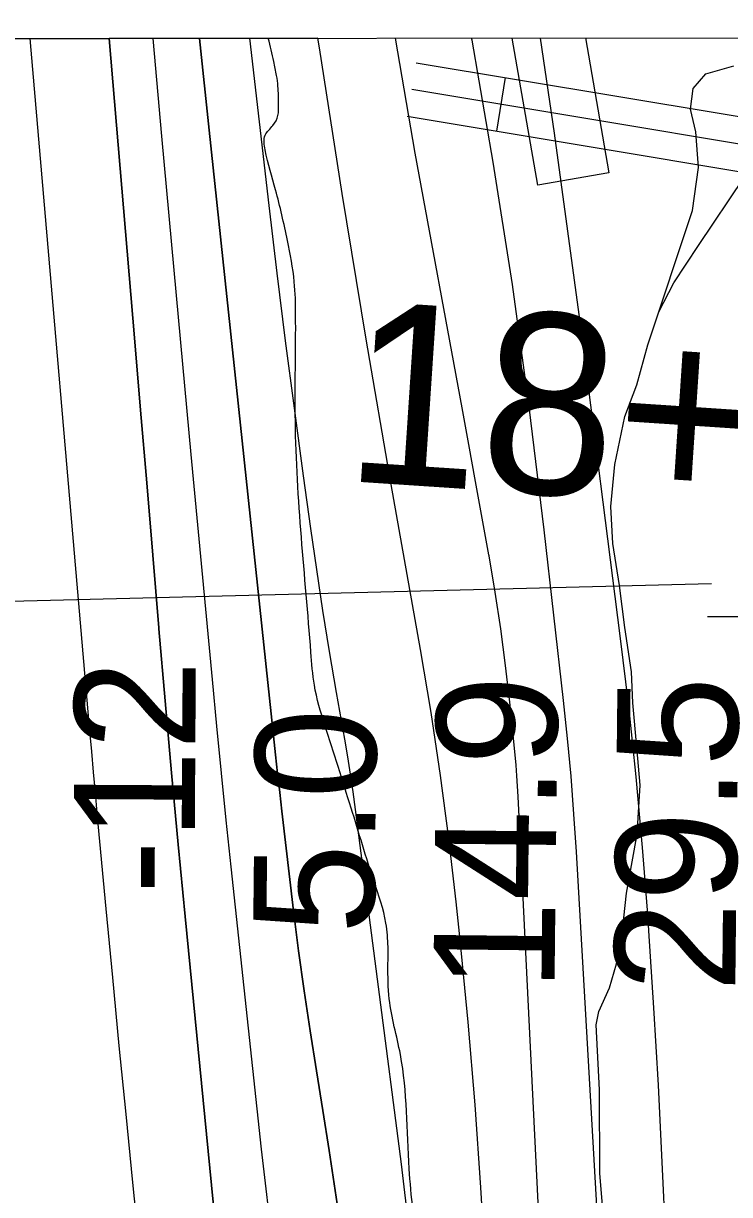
# Model space of a CAD drawing. Extents: x 3297716 to 3335574, y 688621 to 713991.
# Drawn here: x 3325137 to 3325527, y 711569 to 712216 of the extents above; entities that cross this region are included whole.
import ezdxf

# ---------------------------------------------------------------- set-up
doc = ezdxf.new("R2010")
doc.units = 0
for name, color, linetype in [('V-CHAN-DOCK', 7, 'Continuous'), ('V-GRID-FRAM', 7, 'Continuous'), ('V-RIVR-EDGE', 7, 'Continuous'), ('V-RIVR-RANG', 7, 'Continuous'), ('V-ROAD-CNTR', 7, 'Continuous'), ('V-SITE-VEGE', 7, 'Continuous'), ('V-SURV-IDEN', 7, 'Continuous'), ('V-TOPO-DPTH', 7, 'Continuous'), ('V-TOPO-MAJR', 7, 'Continuous'), ('V-TOPO-MINR', 7, 'Continuous'), ('V-TOPO-WATR', 7, 'Continuous'), ('V-UTIL-LINE', 7, 'Continuous'), ('V-WETL-SWMP', 7, 'Continuous')]:
    doc.layers.add(name, color=color, linetype=linetype)

msp = doc.modelspace()

# ---------------------------------------------------------------- linework, layer by layer
at = {"layer": 'V-CHAN-DOCK'}
msp.add_lwpolyline([(3325447.35, 712208.26), (3325460.35, 712133.62), (3325421.03, 712126.78), (3325406.85, 712208.21)], dxfattribs=at)
at = {"layer": 'V-GRID-FRAM'}
msp.add_lwpolyline([(3301838.48, 712184.22), (3333346.19, 712216.3), (3333372.64, 694031.53), (3301849.06, 693999.43), (3301838.48, 712184.22)], dxfattribs=at)
at = {"layer": 'V-RIVR-EDGE'}
msp.add_spline([(3324700.3, 701692.21), (3324707.78, 701736.4), (3324708.99, 701756.57), (3324710.58, 701771.69), (3324714.89, 701788.35), (3324722.34, 701822.07), (3324727.05, 701846.49), (3324726.7, 701860.46), (3324727.5, 701871.7), (3324731.02, 701883.32), (3324734.93, 701894.95), (3324738.07, 701910.07), (3324740.85, 701935.65), (3324742.08, 701963.57), (3324744.08, 701986.84), (3324750.35, 702014.74), (3324758.19, 702047.69), (3324765.99, 702067.83), (3324770.69, 702085.66), (3324776.59, 702119.38), (3324779, 702151.95), (3324775.93, 702165.53), (3324775.95, 702172.13), (3324776.75, 702182.21), (3324782.22, 702198.09), (3324784.57, 702207.4), (3324787.31, 702220.57), (3324790.84, 702234.91), (3324790.48, 702247.32), (3324788.58, 702261.68), (3324792.88, 702276.4), (3324795.23, 702286.48), (3324796.04, 702301.6), (3324796.1, 702322.16), (3324796.58, 702361.71), (3324797.04, 702388.47), (3324797.08, 702405.53), (3324798.28, 702420.65), (3324800.24, 702428.79), (3324800.25, 702434.22), (3324799.12, 702447.41), (3324799.13, 702452.84), (3324801.49, 702463.69), (3324801.9, 702472.61), (3324804.67, 702494.71), (3324803.17, 702516.82), (3324800.1, 702530.78), (3324799.37, 702550.18), (3324800.98, 702572.28), (3324801.8, 702588.95), (3324801.84, 702605.24), (3324799.92, 702613.39), (3324799.56, 702626.19), (3324799.61, 702646.74), (3324796.53, 702655.67), (3324796.55, 702664.2), (3324795.87, 702699.88), (3324799.07, 702741.75), (3324804.98, 702779.74), (3324812.05, 702815.01), (3324811.68, 702822.77), (3324810.22, 702858.07), (3324812.61, 702884.04), (3324819.67, 702918.15), (3324824.8, 702951.1), (3324831.5, 702996.46), (3324832.33, 703018.17), (3324835.5, 703046.86), (3324839.48, 703086.41), (3324850.1, 703144.94), (3324857.56, 703182.54), (3324864.24, 703218.2), (3324872.54, 703282.56), (3324900.83, 703429.08), (3324908.27, 703460.86), (3324916.46, 703480.61), (3324923.86, 703491.84), (3324931.26, 703505.01), (3324939.47, 703529.42), (3324949.64, 703567.01), (3324957.5, 703607.71), (3324964.97, 703649.19), (3324975.98, 703709.27), (3324982.57, 703710.03), (3324987.24, 703714.67), (3324987.29, 703735.23), (3324987.72, 703753.45), (3324992.41, 703770.12), (3324995.53, 703775.92), (3325004.46, 703777.84), (3325009.5, 703779.38), (3325011.06, 703783.64), (3325012.63, 703791.78), (3325016.97, 703820.47), (3325016.6, 703829), (3325013.93, 703846.07), (3325008.93, 703864.31), (3325004.69, 703873.24), (3325006.26, 703880.61), (3325008.99, 703887.58), (3325017.91, 703888.72), (3325028.38, 703888.31), (3325034.21, 703891.78), (3325035, 703896.82), (3325038.14, 703911.16), (3325044.39, 703929.37), (3325050.24, 703944.48), (3325054.93, 703959.21), (3325054.96, 703971.23), (3325056.93, 703984.8), (3325059.31, 704004.96), (3325061.26, 704009.61), (3325066.7, 704013.08), (3325069.03, 704017.34), (3325072.96, 704034.4), (3325083.15, 704079.75), (3325083.58, 704096.81), (3325081.31, 704118.53), (3325074.39, 704143.37), (3325068.22, 704159.67), (3325067.85, 704164.71), (3325072.94, 704185.64), (3325083.49, 704218.97), (3325091.32, 704246.87), (3325097.94, 704259.26), (3325105.32, 704263.9), (3325113.47, 704263.88), (3325125.09, 704261.52), (3325136.71, 704254.12), (3325147.54, 704241.3), (3325156.81, 704227.7), (3325159.92, 704228.86), (3325160.32, 704235.45), (3325158.78, 704241.66), (3325154.93, 704249.43), (3325146.03, 704261.08), (3325125.54, 704282.85), (3325115.1, 704298.78), (3325109.32, 704312.75), (3325105.86, 704323.62), (3325105.49, 704333.31), (3325105.52, 704342.23), (3325105.54, 704350.38), (3325117.67, 704396.5), (3325125.12, 704427.5), (3325138.44, 704482.15), (3325165.86, 704592.22), (3325178.75, 704632.52), (3325185.01, 704655.38), (3325194.42, 704694.53), (3325194.86, 704714.3), (3325191.4, 704727.5), (3325190.64, 704734.48), (3325194.56, 704751.14), (3325194.6, 704767.82), (3325194.64, 704786.05), (3325194.29, 704801.17), (3325187.35, 704813.99), (3325187.75, 704820.97), (3325189.32, 704827.56), (3325195.54, 704836.07), (3325206.82, 704846.13), (3325216.91, 704852.69), (3325227.03, 704867.41), (3325241.05, 704891.03), (3325252.36, 704914.65), (3325257.03, 704923.18), (3325257.06, 704932.87), (3325257.85, 704940.62), (3325263.31, 704951.47), (3325270.33, 704969.68), (3325273.06, 704976.65), (3325273.5, 704994.49), (3325272.74, 705001.08), (3325268.87, 705005.36), (3325263.85, 705014.68), (3325262.32, 705024.38), (3325261.98, 705041.05), (3325263.97, 705061.6), (3325273.72, 705085.24), (3325279.96, 705100.34), (3325281.94, 705115.08), (3325281.96, 705125.55), (3325280.45, 705139.51), (3325280.47, 705148.82), (3325284.02, 705172.08), (3325289.12, 705198.05), (3325292.67, 705219.76), (3325304.48, 705292.63), (3325310, 705327.13), (3325312.4, 705358.93), (3325312.45, 705379.87), (3325308.65, 705410.9), (3325306.8, 705446.2), (3325306.09, 705471.79), (3325307.72, 705505.53), (3325312.5, 705553.61), (3325315.27, 705577.25), (3325322.71, 705605.93), (3325333.67, 705648.56), (3325336.07, 705678.81), (3325335.76, 705709.83), (3325338.11, 705717.97), (3325344.33, 705722.61), (3325351.71, 705730.73), (3325354.45, 705740.81), (3325361.48, 705759.8), (3325365.38, 705767.93), (3325374.72, 705783.42), (3325382.14, 705800.46), (3325392.69, 705833.01), (3325397.79, 705857.43), (3325405.65, 705900.46), (3325409.65, 705948.15), (3325411.66, 705977.23), (3325415.64, 706019.88), (3325415.73, 706054.39), (3325416.61, 706097.05), (3325414.35, 706125.75), (3325407.46, 706162.61), (3325405.59, 706188.21), (3325405.67, 706223.11), (3325404.23, 706268.1), (3325403.6, 706324.72), (3325403.68, 706356.91), (3325406.04, 706372.8), (3325405.68, 706384.82), (3325408.6, 706464.7), (3325405.61, 706509.7), (3325405.31, 706547.7), (3325405.8, 706587.65), (3325414.09, 706646.57), (3325419.6, 706681.85), (3325425.48, 706706.65), (3325425.91, 706723.33), (3325425.55, 706735.74), (3325420.96, 706761.34), (3325415.97, 706779.58), (3325416.8, 706804.01), (3325418.06, 706840.07), (3325420.8, 706852.87), (3325429, 706876.11), (3325434.86, 706890.06), (3325437.2, 706898.59), (3325437.22, 706906.34), (3325430.7, 706932.73), (3325426.49, 706958.33), (3325428.52, 706993.62), (3325433.24, 707021.92), (3325436.36, 707027.73), (3325439.09, 707035.48), (3325443.79, 707052.91), (3325452, 707078.49), (3325452.4, 707085.86), (3325445.46, 707099.45), (3325437.35, 707116.14), (3325435.45, 707129.72), (3325434.74, 707155.71), (3325437.16, 707193.7), (3325443.57, 707277.07), (3325445.56, 707298.78), (3325449.11, 707321.65), (3325456.53, 707344.9), (3325477.62, 707403.02), (3325488.91, 707421.99), (3325492.05, 707435.56), (3325494.41, 707449.9), (3325499.99, 707510.77), (3325504.69, 707528.99), (3325510.97, 707558.44), (3325513.74, 707580.54), (3325514.6, 707615.05), (3325515.06, 707645.69), (3325512.78, 707664.31), (3325511.29, 707691.07), (3325510.62, 707731.4), (3325506.86, 707780.28), (3325505.38, 707807.04), (3325503.84, 707814.41), (3325499.6, 707822.18), (3325498.83, 707826.83), (3325499.62, 707831.87), (3325502.74, 707838.07), (3325504.7, 707846.6), (3325505.89, 707857.06), (3325504.76, 707870.25), (3325502.46, 707882.67), (3325502.1, 707894.69), (3325503.69, 707910.97), (3325508.38, 707924.92), (3325510.73, 707934.23), (3325511.16, 707950.12), (3325515.88, 707978.03), (3325517.14, 708014.49), (3325518.47, 708082.35), (3325523.26, 708136.63), (3325524.9, 708175.79), (3325523.76, 708185.49), (3325521.07, 708195.19), (3325520.7, 708202.17), (3325521.91, 708220.4), (3325524.66, 708236.29), (3325525.88, 708258), (3325524.78, 708283.99), (3325523.65, 708298.34), (3325523.69, 708311.53), (3325525.67, 708328.2), (3325527.24, 708336.72), (3325526.09, 708343.71), (3325524.97, 708360.39), (3325525, 708373.18), (3325527.36, 708384.04), (3325533.23, 708405.35), (3325534.83, 708427.45), (3325536.05, 708449.17), (3325536.49, 708470.11), (3325539.7, 708514.7), (3325540.9, 708527.88), (3325542.48, 708539.51), (3325543.3, 708557.73), (3325546.49, 708594.57), (3325546.96, 708626.36), (3325549.32, 708639.93), (3325548.17, 708644.2), (3325545.85, 708648.47), (3325545.86, 708653.51), (3325548.66, 708688.02), (3325550.73, 708740.37), (3325553.15, 708777.2), (3325553.62, 708810.55), (3325555.63, 708840.8), (3325554.12, 708855.15), (3325554.92, 708867.17), (3325554.95, 708878.03), (3325555.75, 708890.05), (3325555.01, 708903.62), (3325554.27, 708917.97), (3325554.31, 708931.93), (3325555.13, 708949.38), (3325555.55, 708965.67), (3325554.84, 708992.04), (3325554.1, 709005.23), (3325554.13, 709017.64), (3325556.49, 709028.88), (3325556.91, 709042.06), (3325555.04, 709072.71), (3325556.68, 709106.44), (3325555.98, 709137.47), (3325556.83, 709166.16), (3325556.12, 709196.02), (3325555.4, 709218.52), (3325552.35, 709238.3), (3325550.49, 709270.88), (3325549.74, 709282.13), (3325551.33, 709294.54), (3325557.56, 709306.54), (3325563.01, 709315.45), (3325564.98, 709325.53), (3325565, 709334.06), (3325557.32, 709364.72), (3325551.92, 709377.14), (3325545.73, 709382.97), (3325537.6, 709389.97), (3325534.51, 709396.18), (3325531.82, 709405.89), (3325530.68, 709414.42), (3325530.72, 709429.54), (3325531.15, 709448.16), (3325531.58, 709464.83), (3325538.64, 709496.61), (3325542.17, 709510.95), (3325542.19, 709522.2), (3325536.84, 709554.01), (3325527.22, 709584.67), (3325525.7, 709596.7), (3325525.72, 709604.46), (3325526.53, 709618.8), (3325531.21, 709629.65), (3325532.82, 709653.69), (3325533.26, 709673.08), (3325530.62, 709702.95), (3325522.99, 709752.6), (3325519.17, 709778.98), (3325515.75, 709807.3), (3325515.82, 709833.28), (3325518.26, 709880.98), (3325528.52, 709950.37), (3325530.94, 709991.08), (3325532.21, 710034.9), (3325533.92, 710097.72), (3325535.61, 710155.11), (3325530.24, 710177.62), (3325528.34, 710191.58), (3325528.37, 710205.16), (3325527.63, 710217.96), (3325519.13, 710232.33), (3325503.65, 710246.32), (3325495.15, 710257.98), (3325492.87, 710276.21), (3325489.44, 710303.37), (3325485.24, 710326.26), (3325483.8, 710372.41), (3325479.6, 710398.01), (3325474.23, 710425.56), (3325465.39, 710453.89), (3325460.8, 710481.44), (3325458.95, 710517.51), (3325460.99, 710557.06), (3325466.1, 710586.52), (3325467.31, 710604.36), (3325465.82, 710630.73), (3325464.73, 710658.66), (3325467.54, 710697.43), (3325467.24, 710735.05), (3325466.9, 710752.5), (3325466.93, 710764.91), (3325466.2, 710782.75), (3325467.78, 710796.32), (3325469.74, 710804.84), (3325470.15, 710810.66), (3325469.41, 710826.95), (3325464.45, 710858.76), (3325452.53, 710900.67), (3325442.51, 710926.68), (3325430.16, 710951.53), (3325424.01, 710972.88), (3325423.28, 710991.1), (3325424.88, 711012.43), (3325426.86, 711027.16), (3325426.88, 711034.53), (3325424.97, 711046.94), (3325415.73, 711076.05), (3325402.64, 711111.37), (3325394.19, 711146.69), (3325390.03, 711187.03), (3325385.11, 711239.01), (3325374.1, 711332.49), (3325365.36, 711405.81), (3325354.44, 711537.69), (3325349.9, 711583.07), (3325345.01, 711646.3), (3325338.88, 711676.95), (3325338.15, 711695.57), (3325338.18, 711705.65), (3325337.05, 711718.84), (3325330.51, 711741.73), (3325317.82, 711782.48), (3325303.19, 711828.28), (3325297.43, 711850.4), (3325295.54, 711868.63), (3325290.26, 711932.24), (3325286.93, 711996.24), (3325287.08, 712055.19), (3325286.35, 712073.41), (3325282.53, 712096.3), (3325276, 712124.24), (3325270.24, 712146.36), (3325270.26, 712154.5), (3325274.54, 712159.92), (3325277.27, 712165.35), (3325277.67, 712171.16), (3325277.31, 712181.63), (3325276.55, 712187.45), (3325275.01, 712195.21), (3325271.97, 712208.08)], degree=3, dxfattribs=at)
at = {"layer": 'V-ROAD-CNTR'}
msp.add_line((3325403.06, 712186.31), (3325398.13, 712156.72), dxfattribs=at)
for points in [[(3325875.41, 712211.57), (3325877.64, 712157.75), (3325864.25, 712140.62), (3325850.96, 712132.58), (3325819.53, 712125.59), (3325775.16, 712127.47), (3325641.04, 712131.48), (3325351.27, 712179.73)], [(3325353.74, 712194.53), (3325577.96, 712157.19)], [(3325348.81, 712164.93), (3325639.58, 712116.52), (3325774.61, 712112.48), (3325820.87, 712110.52), (3325858.65, 712118.93)]]:
    msp.add_lwpolyline(points, dxfattribs=at)
at = {"layer": 'V-SITE-VEGE'}
msp.add_lwpolyline([(3325458.42, 711542.87), (3325455.3, 711580.54), (3325455.15, 711626.66), (3325453.3, 711662.55), (3325454.87, 711670.04), (3325460.69, 711683.08), (3325464.63, 711696.34), (3325466.89, 711706.56), (3325470, 711735.42), (3325475.91, 711768.12), (3325477.64, 711795.06), (3325475.84, 711816.2), (3325473.52, 711840.67), (3325472.88, 711857.82), (3325469.1, 711882.28), (3325466.21, 711905.52), (3325462.52, 711928.72), (3325461.35, 711949.18), (3325463.58, 711972.49), (3325469.25, 711998.93), (3325475.87, 712016.46), (3325481.96, 712038.51), (3325506.59, 712112.94), (3325509.99, 712136.66), (3325508.51, 712156.31), (3325505.4, 712168.81), (3325506.97, 712180.23), (3325514.05, 712188.5), (3325529.53, 712192.85)], dxfattribs=at)
at = {"layer": 'V-TOPO-DPTH'}
for points in [[(3325083.3, 712207.89), (3325184, 712207.99)], [(3325233.93, 712208.04), (3325184, 712207.99), (3325197.97, 712042.52), (3325201.35, 712002.44), (3325204.72, 711962.35), (3325208.07, 711922.26), (3325211.42, 711882.17), (3325211.46, 711881.65), (3325214.86, 711841.83), (3325218.39, 711802.02), (3325222.09, 711762.23), (3325225.91, 711722.44), (3325252.31, 711453.69), (3325261.59, 711370.3), (3325272.29, 711287.11), (3325285.14, 711204.23), (3325299.42, 711121.55), (3325321.44, 711003.17), (3325325.67, 710979.81), (3325329.75, 710956.43), (3325333.6, 710933), (3325337.31, 710909.55)], [(3325184, 712207.99), (3325197.97, 712042.52), (3325201.35, 712002.44), (3325204.72, 711962.35), (3325208.07, 711922.26), (3325211.42, 711882.17), (3325211.46, 711881.65), (3325214.86, 711841.83), (3325218.39, 711802.02), (3325222.09, 711762.23), (3325225.91, 711722.44), (3325252.31, 711453.69), (3325261.59, 711370.3), (3325272.29, 711287.11), (3325285.14, 711204.23), (3325299.42, 711121.55), (3325321.44, 711003.17), (3325325.67, 710979.81), (3325329.75, 710956.43), (3325333.6, 710933), (3325337.31, 710909.55)], [(3325431.23, 710754.61), (3325392.25, 711526.98), (3325389.57, 711572.71), (3325386.4, 711618.39), (3325382.49, 711664.02), (3325378.08, 711709.61), (3325375.88, 711730.6), (3325371.83, 711765.61), (3325367.28, 711800.55), (3325361.98, 711835.38), (3325356.18, 711870.15), (3325339.95, 711961.37), (3325326.07, 712041.75), (3325312.73, 712122.22), (3325300.21, 712202.83), (3325299.42, 712208.11), (3325233.93, 712208.04)], [(3325387.35, 710796.08), (3325375.7, 710984.77), (3325368.2, 711086.59), (3325359.11, 711188.25), (3325347.61, 711289.66), (3325334.52, 711390.92), (3325312.18, 711548.93), (3325308.97, 711571.04), (3325305.65, 711593.13), (3325302.16, 711615.2), (3325298.56, 711637.25), (3325295.04, 711659.31), (3325291.73, 711681.4), (3325288.74, 711703.53), (3325285.98, 711725.7), (3325279.51, 711780.69), (3325278.31, 711791.09), (3325277.13, 711801.5), (3325275.98, 711811.91), (3325274.85, 711822.33), (3325239.2, 712157.3), (3325233.93, 712208.04)], [(3325233.93, 712208.04), (3325239.2, 712157.3), (3325274.85, 711822.33), (3325275.98, 711811.91), (3325277.13, 711801.5), (3325278.31, 711791.09), (3325279.51, 711780.69), (3325285.98, 711725.7), (3325288.74, 711703.53), (3325291.73, 711681.4), (3325295.04, 711659.31), (3325298.56, 711637.25), (3325302.16, 711615.2), (3325305.65, 711593.13), (3325308.97, 711571.04), (3325312.18, 711548.93), (3325334.52, 711390.92), (3325347.61, 711289.66), (3325359.11, 711188.25), (3325368.2, 711086.59), (3325375.7, 710984.77), (3325387.35, 710796.08)]]:
    msp.add_lwpolyline(points, dxfattribs=at)
at = {"layer": 'V-TOPO-MAJR'}
msp.add_lwpolyline([(3325523.74, 710761.2), (3325491.78, 711544), (3325489.86, 711586.67), (3325487.71, 711629.32), (3325485.2, 711671.96), (3325482.46, 711714.58), (3325481.99, 711721.39), (3325478.96, 711760.57), (3325475.47, 711799.7), (3325471.29, 711838.76), (3325466.65, 711877.78), (3325444.98, 712047.19), (3325430.22, 712155.61), (3325422.47, 712208.23)], dxfattribs=at)
at = {"layer": 'V-TOPO-MINR'}
for points in [[(3325270.8, 710897.34), (3325262.85, 710972.09), (3325254.78, 711046.82), (3325246.52, 711121.54), (3325238.15, 711196.24), (3325225.21, 711310.49), (3325218.89, 711367.2), (3325212.7, 711423.93), (3325206.73, 711480.68), (3325200.89, 711537.44), (3325197.06, 711575.36), (3325193.29, 711613.18), (3325189.56, 711651), (3325185.92, 711688.84), (3325182.33, 711726.67), (3325177.36, 711779.66), (3325176.31, 711791.01), (3325175.28, 711802.36), (3325174.27, 711813.71), (3325173.28, 711825.07), (3325140.27, 712207.94)], [(3325337.31, 710909.55), (3325333.6, 710933), (3325329.75, 710956.43), (3325325.67, 710979.81), (3325321.44, 711003.17), (3325299.42, 711121.55), (3325285.14, 711204.23), (3325272.29, 711287.11), (3325261.59, 711370.3), (3325252.31, 711453.69), (3325225.91, 711722.44), (3325222.09, 711762.23), (3325218.39, 711802.02), (3325214.86, 711841.83), (3325211.46, 711881.65), (3325211.42, 711882.17), (3325208.07, 711922.26), (3325204.72, 711962.35), (3325201.35, 712002.44), (3325197.97, 712042.52), (3325184, 712207.99)], [(3325361.08, 710904.15), (3325356.66, 710964.81), (3325351.19, 711025.36), (3325344.15, 711085.74), (3325336.07, 711146.02), (3325334.44, 711157.14), (3325326.16, 711211.74), (3325317.57, 711266.29), (3325308.51, 711320.76), (3325299.15, 711375.19), (3325290.11, 711429.65), (3325281.81, 711484.22), (3325274.63, 711538.95), (3325268.2, 711593.78), (3325251.47, 711749.96), (3325248.75, 711775.86), (3325246.09, 711801.77), (3325243.53, 711827.7), (3325241.04, 711853.62), (3325229.34, 711977.88), (3325221.15, 712065.95), (3325213.09, 712154.03), (3325208.26, 712208.01)], [(3325409.07, 710775.56), (3325386.45, 711153.12), (3325378.84, 711261.49), (3325369.74, 711369.72), (3325358.41, 711477.74), (3325345.59, 711585.61), (3325320.25, 711781.61), (3325318.92, 711791.37), (3325317.5, 711801.12), (3325315.95, 711810.85), (3325314.3, 711820.56), (3325309.75, 711846.39), (3325305.89, 711869.03), (3325302.2, 711891.69), (3325298.76, 711914.4), (3325295.48, 711937.13), (3325291.46, 711966.22), (3325286.42, 712003.54), (3325281.55, 712040.87), (3325276.93, 712078.24), (3325272.47, 712115.63), (3325261.76, 712208.07)], [(3325431.23, 710754.61), (3325392.25, 711526.98), (3325389.57, 711572.71), (3325386.4, 711618.39), (3325382.49, 711664.02), (3325378.08, 711709.61), (3325375.88, 711730.6), (3325371.83, 711765.61), (3325367.28, 711800.55), (3325361.98, 711835.38), (3325356.18, 711870.15), (3325339.95, 711961.37), (3325326.07, 712041.75), (3325312.73, 712122.22), (3325300.21, 712202.83), (3325299.42, 712208.11)], [(3325458.66, 710857.74), (3325454.8, 710912.66), (3325451.21, 710967.61), (3325448.04, 711022.58), (3325445.13, 711077.56), (3325410.2, 711788.78), (3325409.87, 711794.58), (3325409.48, 711800.37), (3325409, 711806.15), (3325408.46, 711811.93), (3325405.51, 711841.04), (3325403.21, 711861.34), (3325400.59, 711881.59), (3325397.49, 711901.78), (3325394.08, 711921.92), (3325393.99, 711922.4), (3325390.29, 711942.75), (3325386.58, 711963.1), (3325382.85, 711983.44), (3325379.12, 712003.79), (3325353.24, 712144.61), (3325342.24, 712208.15)], [(3325495.94, 710787.57), (3325482.58, 711038.87), (3325475.75, 711165.76), (3325468.82, 711292.65), (3325461.74, 711419.52), (3325454.55, 711546.39), (3325442.41, 711758.2), (3325441.04, 711779.15), (3325439.43, 711800.07), (3325437.48, 711820.97), (3325435.3, 711841.85), (3325424.63, 711936.38), (3325416.25, 712004.27), (3325406.95, 712072.02), (3325396.26, 712139.56), (3325384.65, 712206.97), (3325384.42, 712208.19)]]:
    msp.add_lwpolyline(points, dxfattribs=at)
at = {"layer": 'V-TOPO-WATR'}
msp.add_lwpolyline([(3325387.35, 710796.08), (3325375.7, 710984.77), (3325368.2, 711086.59), (3325359.11, 711188.25), (3325347.61, 711289.66), (3325334.52, 711390.92), (3325312.18, 711548.93), (3325308.97, 711571.04), (3325305.65, 711593.13), (3325302.16, 711615.2), (3325298.56, 711637.25), (3325295.04, 711659.31), (3325291.73, 711681.4), (3325288.74, 711703.53), (3325285.98, 711725.7), (3325279.51, 711780.69), (3325278.31, 711791.09), (3325277.13, 711801.5), (3325275.98, 711811.91), (3325274.85, 711822.33), (3325239.2, 712157.3), (3325233.93, 712208.04)], dxfattribs=at)
at = {"layer": 'V-UTIL-LINE'}
msp.add_line((3322219.98, 711823.9), (3325517.12, 711906.67), dxfattribs=at)
at = {"layer": 'V-WETL-SWMP'}
msp.add_line((3325514.97, 711888.35), (3325546.25, 711888.38), dxfattribs=at)
msp.add_lwpolyline([(3325458.42, 711542.87), (3325455.3, 711580.54), (3325455.16, 711626.66), (3325453.3, 711662.55), (3325454.87, 711670.04), (3325460.69, 711683.09), (3325464.63, 711696.33), (3325466.89, 711706.56), (3325470, 711735.42), (3325475.91, 711768.12), (3325477.64, 711795.06), (3325475.84, 711816.21), (3325473.52, 711840.67), (3325472.88, 711857.82), (3325469.1, 711882.28), (3325466.21, 711905.52), (3325462.51, 711928.72), (3325461.35, 711949.18), (3325463.58, 711972.49), (3325469.25, 711998.93), (3325475.87, 712016.46), (3325481.96, 712038.51), (3325488.01, 712056.82), (3325496.29, 712072.84), (3325509.89, 712093.5), (3325535.11, 712131.15)], dxfattribs=at)

# ---------------------------------------------------------------- texts
at = {"layer": 'V-RIVR-RANG'}
for s, rotation, p in [('-12', 89.65853, (3325231.12, 711734.7)), ('14.9', 89.37833, (3325430.23, 711681.15)), ('29.5', 89.37833, (3325530.22, 711680.58)), ('5.0', 89.37833, (3325330.56, 711712.59))]:
    msp.add_text(s, height=67, rotation=rotation, dxfattribs=at).set_placement(p)
at = {"layer": 'V-SURV-IDEN'}
msp.add_text('18+04.5', height=100, rotation=356.22194, dxfattribs=at).set_placement((3325313.04, 711963.41))

doc.saveas('drawing.dxf')
